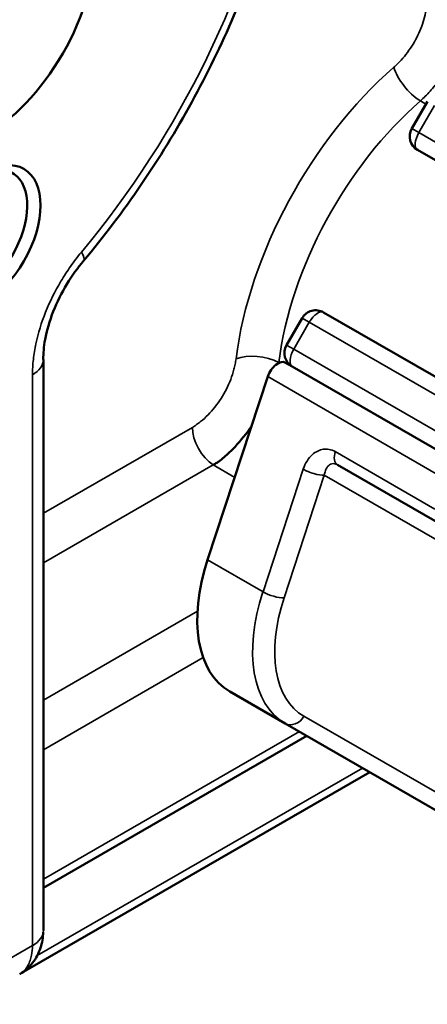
# Model space of a CAD drawing. Header units: millimetres. Extents: x 0 to 14369, y -869 to 2970.
# Tile 531 of 656: x 3857 to 3870, y 1183 to 1215. Entities that reach past the tile are written whole.
import ezdxf

# ---------------------------------------------------------------- set-up
doc = ezdxf.new("R2010")
doc.units = ezdxf.units.MM
doc.header["$LTSCALE"] = 10
doc.layers.add('Sichtbar (ISO)', color=7, linetype='Continuous', lineweight=50)
doc.layers.add('Sichtbar schmal (ISO)', color=7, linetype='Continuous', lineweight=35)

msp = doc.modelspace()

# ---------------------------------------------------------------- linework, layer by layer
at = {"layer": 'Sichtbar (ISO)'}
for p, q in [((3869.654, 1211.445), (3870.154, 1212.311)), ((3869.837, 1210.762), (3876.702, 1206.798)), ((3873.702, 1201.602), (3866.837, 1205.565)), ((3865.654, 1204.516), (3866.154, 1205.382)), ((3857.886, 1185.799), (3857.886, 1204.06)), ((3865.837, 1203.833), (3865.625, 1203.956)), ((3874.897, 1198.602), (3865.837, 1203.833)), ((3865.055, 1203.51), (3863.134, 1197.646)), ((3863.19, 1202.333), (3863.19, 1202.333)), ((3864.035, 1201.297), (3864.035, 1201.296)), ((3867.282, 1200.69), (3870.464, 1198.852)), ((3863.838, 1193.44), (3865.606, 1192.419)), ((3876.106, 1186.357), (3865.606, 1192.419)), ((3866.298, 1192.02), (3857.886, 1187.164)), ((3868.314, 1190.856), (3857.179, 1184.428)), ((3857.159, 1184.416), (3857.129, 1184.399)), ((3857.129, 1184.399), (3857.129, 1184.399))]:
    msp.add_line(p, q, dxfattribs=at)
for centre, start, end in [((3870.087, 1211.195), 150, 240), ((3866.587, 1205.132), 60, 150), ((3866.087, 1204.266), 150, 240)]:
    msp.add_arc(centre, 0.5, start, end, dxfattribs=at)
for centre, major_axis in [((3855.991, 1215.291), (2.513, 4.352)), ((3855.991, 1207.943), (-1.275, -2.208))]:
    msp.add_ellipse(centre, major_axis=major_axis, ratio=0.57735, dxfattribs=at)
for centre, major_axis, ratio, start_param, end_param in [((3854.788, 1215.986), (1.662, 2.878), 0.57735, 2.587583, 6.837195), ((3855.779, 1208.065), (-1.125, -1.949), 0.57735, 5.562411, 10.145552), ((3865.375, 1203.523), (0.25, 0.433), 0.57735, 0, 1.919862), ((3866.338, 1197.77), (-2.5, -4.33), 0.57735, 5.061455, 6.283185), ((3856.529, 1185.438), (0.6, -1.039), 0.837317, 0, 0.005863)]:
    msp.add_ellipse(centre, major_axis=major_axis, ratio=ratio, start_param=start_param, end_param=end_param, dxfattribs=at)
for points, knots in [([(3859.172, 1207.212), (3859.817, 1207.985), (3860.433, 1208.801), (3861.589, 1210.5), (3862.129, 1211.382), (3863.121, 1213.192), (3863.573, 1214.119), (3864.376, 1215.994), (3864.727, 1216.942), (3865.319, 1218.835), (3865.561, 1219.78), (3865.743, 1220.712)], [5.2044273, 5.2044273, 5.2044273, 5.2044273, 5.3702699, 5.3702699, 5.5361124, 5.5361124, 5.701955, 5.701955, 5.8677975, 5.8677975, 6.03364, 6.03364, 6.03364, 6.03364]), ([(3859.171, 1207.217), (3858.981, 1206.987), (3858.794, 1206.736), (3858.466, 1206.19), (3858.319, 1205.891), (3858.083, 1205.292), (3857.993, 1204.982), (3857.898, 1204.469), (3857.883, 1204.247), (3857.881, 1204.055)], [0, 0, 0, 0, 0.0928065, 0.0928065, 0.1911197, 0.1911197, 0.2924668, 0.2924668, 0.3732231, 0.3732231, 0.3732231, 0.3732231]), ([(3864.54, 1201.938), (3864.375, 1201.696), (3864.195, 1201.469), (3864.009, 1201.269), (3863.895, 1201.146), (3863.779, 1201.033), (3863.662, 1200.935), (3863.604, 1200.885), (3863.545, 1200.84), (3863.487, 1200.798), (3863.458, 1200.777), (3863.429, 1200.757), (3863.4, 1200.739), (3863.372, 1200.72), (3863.343, 1200.702), (3863.315, 1200.685)], [0.5458863, 0.5458863, 0.5458863, 0.5458863, 0.75, 0.75, 0.75, 0.875, 0.875, 0.875, 0.9375, 0.9375, 0.9375, 0.9688034, 0.9688034, 0.9688034, 0.9999997, 0.9999997, 0.9999997, 0.9999997]), ([(3857.882, 1185.738), (3857.876, 1185.568), (3857.845, 1185.398), (3857.736, 1185.068), (3857.653, 1184.904), (3857.431, 1184.616), (3857.291, 1184.491), (3857.135, 1184.401)], [0.0064391, 0.0064391, 0.0064391, 0.0064391, 0.0587921, 0.0587921, 0.1155898, 0.1155898, 0.1718607, 0.1718607, 0.1718607, 0.1718607])]:
    msp.add_open_spline(points, degree=3, knots=knots, dxfattribs=at)
msp.add_open_spline([(3865.408, 1203.966), (3865.407, 1203.96), (3865.407, 1203.953), (3865.406, 1203.947)], degree=3, dxfattribs=at)
at = {"layer": 'Sichtbar schmal (ISO)'}
for p, q in [((3869.882, 1211.313), (3870.382, 1212.179)), ((3869.93, 1212.328), (3870.105, 1212.226)), ((3869.882, 1211.313), (3869.654, 1211.445)), ((3869.882, 1211.313), (3876.747, 1207.349)), ((3865.882, 1204.385), (3866.382, 1205.251)), ((3866.154, 1205.382), (3866.382, 1205.251)), ((3873.247, 1201.287), (3866.382, 1205.251)), ((3865.654, 1204.516), (3865.882, 1204.385)), ((3874.942, 1199.154), (3865.882, 1204.385)), ((3857.578, 1204.158), (3857.578, 1204.158)), ((3865.408, 1203.966), (3865.426, 1203.956)), ((3857.535, 1185.31), (3857.535, 1203.57)), ((3870.711, 1200.244), (3865.055, 1203.51)), ((3857.886, 1199.14), (3862.645, 1201.888)), ((3862.787, 1201.981), (3862.787, 1201.981)), ((3867.211, 1201.11), (3870.393, 1199.273)), ((3857.886, 1197.551), (3863.315, 1200.685)), ((3863.998, 1200.285), (3863.315, 1200.685)), ((3864.902, 1196.625), (3866.186, 1200.547)), ((3865.576, 1196.433), (3866.86, 1200.356)), ((3870.814, 1198.073), (3866.86, 1200.356)), ((3863.134, 1197.646), (3864.902, 1196.625)), ((3857.886, 1193.165), (3862.811, 1196.008)), ((3862.991, 1194.523), (3857.886, 1191.576)), ((3876.71, 1186.586), (3866.21, 1192.648)), ((3857.886, 1187.434), (3866.064, 1192.155)), ((3857.69, 1184.994), (3868.079, 1190.992)), ((3845.821, 1178.547), (3857.535, 1185.31))]:
    msp.add_line(p, q, dxfattribs=at)
for centre, major_axis, ratio, start_param, end_param in [((3853.092, 1216.965), (8.991, 15.574), 0.57735, 4.419026, 5.248227), ((3870.77, 1206.759), (-4.815, -8.34), 0.57735, 4.177064, 5.344362), ((3869.792, 1212.996), (-0.657, 0.754), 0.416511, 0.688088, 2.206509), ((3871.44, 1206.372), (4.316, 7.475), 0.57735, 1.035471, 2.20277), ((3870.087, 1211.195), (-0.25, -0.433), 0.473541, 4.712389, 6.283185), ((3858.251, 1207.982), (0.921, -0.77), 0.236106, 0.009245, 0.636228), ((3858.251, 1207.982), (0.921, -0.77), 0.236106, 5.661018, 5.661621), ((3866.587, 1205.132), (0.25, 0.433), 0.473541, 0, 1.570796), ((3866.087, 1204.266), (-0.25, -0.433), 0.473541, 4.712389, 6.283185), ((3856.686, 1204.06), (1.2, 0), 0.57735, 5.497766, 6.275273), ((3864.747, 1203.667), (0.992, -0.123), 0.482336, 0.903556, 2.42199), ((3863.352, 1201.479), (-0.5, 0.866), 0.57735, 0.785399, 2.303833), ((3867.532, 1201.123), (-0.25, -0.433), 0.57735, 5.061455, 6.283185), ((3866.507, 1200.56), (0.475, -0.156), 0.279258, 4.067298, 5.638111), ((3868.106, 1196.75), (-2.5, -4.33), 0.57735, 5.061455, 6.283185), ((3865.222, 1196.637), (0.475, -0.156), 0.279258, 4.067298, 5.638094), ((3868.46, 1196.545), (-2.25, -3.897), 0.57735, 5.061455, 6.283185), ((3865.856, 1192.852), (-0.25, -0.433), 0.816497, 0, 1.570796), ((3856.686, 1185.799), (1.2, 0), 0.57735, 5.497787, 6.283185), ((3856.529, 1185.438), (-0.6, 1.039), 0.837317, 4.173986, 4.176518)]:
    msp.add_ellipse(centre, major_axis=major_axis, ratio=ratio, start_param=start_param, end_param=end_param, dxfattribs=at)
for points, knots in [([(3869.085, 1213.404), (3869.124, 1213.44), (3869.163, 1213.477), (3869.201, 1213.515), (3869.239, 1213.553), (3869.276, 1213.591), (3869.313, 1213.631), (3869.385, 1213.71), (3869.454, 1213.794), (3869.518, 1213.881), (3869.647, 1214.053), (3869.758, 1214.237), (3869.85, 1214.426), (3869.942, 1214.616), (3870.014, 1214.812), (3870.065, 1215.009), (3870.09, 1215.108), (3870.11, 1215.207), (3870.124, 1215.305), (3870.131, 1215.354), (3870.136, 1215.403), (3870.14, 1215.452), (3870.144, 1215.501), (3870.146, 1215.55), (3870.147, 1215.598)], [0.0000002, 0.0000002, 0.0000002, 0.0000002, 0.0625, 0.0625, 0.0625, 0.125, 0.125, 0.125, 0.25, 0.25, 0.25, 0.5, 0.5, 0.5, 0.75, 0.75, 0.75, 0.875, 0.875, 0.875, 0.9375, 0.9375, 0.9375, 0.9999998, 0.9999998, 0.9999998, 0.9999998]), ([(3870.55, 1213.023), (3870.548, 1213.02), (3870.448, 1212.885), (3870.292, 1212.694), (3870.086, 1212.475), (3869.982, 1212.375), (3869.93, 1212.328)], [0.7467958, 0.7467958, 0.7467958, 0.7467958, 0.75, 0.875, 0.9375, 1, 1, 1, 1]), ([(3857.535, 1203.57), (3857.536, 1203.651), (3857.539, 1203.733), (3857.544, 1203.815), (3857.549, 1203.897), (3857.557, 1203.98), (3857.566, 1204.062), (3857.585, 1204.228), (3857.612, 1204.395), (3857.648, 1204.563), (3857.719, 1204.898), (3857.823, 1205.237), (3857.956, 1205.572), (3858.09, 1205.907), (3858.254, 1206.239), (3858.445, 1206.561), (3858.541, 1206.723), (3858.644, 1206.882), (3858.753, 1207.037), (3858.808, 1207.115), (3858.864, 1207.191), (3858.921, 1207.267), (3858.979, 1207.343), (3859.039, 1207.418), (3859.099, 1207.492)], [0, 0, 0, 0, 0.0625, 0.0625, 0.0625, 0.125, 0.125, 0.125, 0.25, 0.25, 0.25, 0.5, 0.5, 0.5, 0.75, 0.75, 0.75, 0.875, 0.875, 0.875, 0.9375, 0.9375, 0.9375, 0.9999999, 0.9999999, 0.9999999, 0.9999999]), ([(3862.645, 1201.888), (3862.667, 1201.901), (3862.712, 1201.929), (3862.799, 1201.989), (3862.949, 1202.101), (3863.151, 1202.284), (3863.371, 1202.532), (3863.568, 1202.809), (3863.736, 1203.102), (3863.875, 1203.418), (3863.961, 1203.688), (3864.006, 1203.881), (3864.027, 1203.992), (3864.036, 1204.047), (3864.04, 1204.075)], [0, 0, 0, 0, 0.03125, 0.0625, 0.125, 0.25, 0.375, 0.5, 0.625, 0.75, 0.875, 0.9375, 0.96875, 1, 1, 1, 1]), ([(3866.186, 1200.547), (3866.219, 1200.647), (3866.26, 1200.734), (3866.309, 1200.811), (3866.357, 1200.888), (3866.414, 1200.956), (3866.472, 1201.009), (3866.531, 1201.063), (3866.592, 1201.103), (3866.651, 1201.131), (3866.71, 1201.16), (3866.769, 1201.177), (3866.828, 1201.186), (3866.888, 1201.195), (3866.949, 1201.195), (3867.013, 1201.184), (3867.077, 1201.172), (3867.144, 1201.149), (3867.211, 1201.11)], [0.0000004, 0.0000004, 0.0000004, 0.0000004, 0.1666667, 0.1666667, 0.1666667, 0.3333333, 0.3333333, 0.3333333, 0.5, 0.5, 0.5, 0.6666667, 0.6666667, 0.6666667, 0.8333333, 0.8333333, 0.8333333, 1, 1, 1, 1]), ([(3866.86, 1200.356), (3866.867, 1200.41), (3866.879, 1200.459), (3866.895, 1200.503), (3866.911, 1200.546), (3866.932, 1200.584), (3866.954, 1200.615), (3866.976, 1200.646), (3867.001, 1200.669), (3867.025, 1200.686), (3867.05, 1200.704), (3867.075, 1200.715), (3867.102, 1200.721), (3867.128, 1200.727), (3867.156, 1200.729), (3867.186, 1200.724), (3867.216, 1200.72), (3867.249, 1200.709), (3867.282, 1200.69)], [0.0000008, 0.0000008, 0.0000008, 0.0000008, 0.1666667, 0.1666667, 0.1666667, 0.3333333, 0.3333333, 0.3333333, 0.5, 0.5, 0.5, 0.6666667, 0.6666667, 0.6666667, 0.8333333, 0.8333333, 0.8333333, 1, 1, 1, 1]), ([(3857.535, 1185.31), (3857.535, 1185.203), (3857.526, 1185.102), (3857.508, 1185.007), (3857.502, 1184.977), (3857.496, 1184.947), (3857.488, 1184.918), (3857.472, 1184.858), (3857.453, 1184.801), (3857.429, 1184.749), (3857.406, 1184.696), (3857.379, 1184.647), (3857.348, 1184.603), (3857.333, 1184.582), (3857.318, 1184.562), (3857.301, 1184.543), (3857.25, 1184.483), (3857.192, 1184.434), (3857.129, 1184.399)], [0, 0, 0, 0, 0.252227, 0.252227, 0.252227, 0.333333, 0.333333, 0.333333, 0.500021, 0.500021, 0.500021, 0.666667, 0.666667, 0.666667, 0.747822, 0.747822, 0.747822, 1, 1, 1, 1])]:
    msp.add_open_spline(points, degree=3, knots=knots, dxfattribs=at)

doc.saveas('drawing.dxf')
